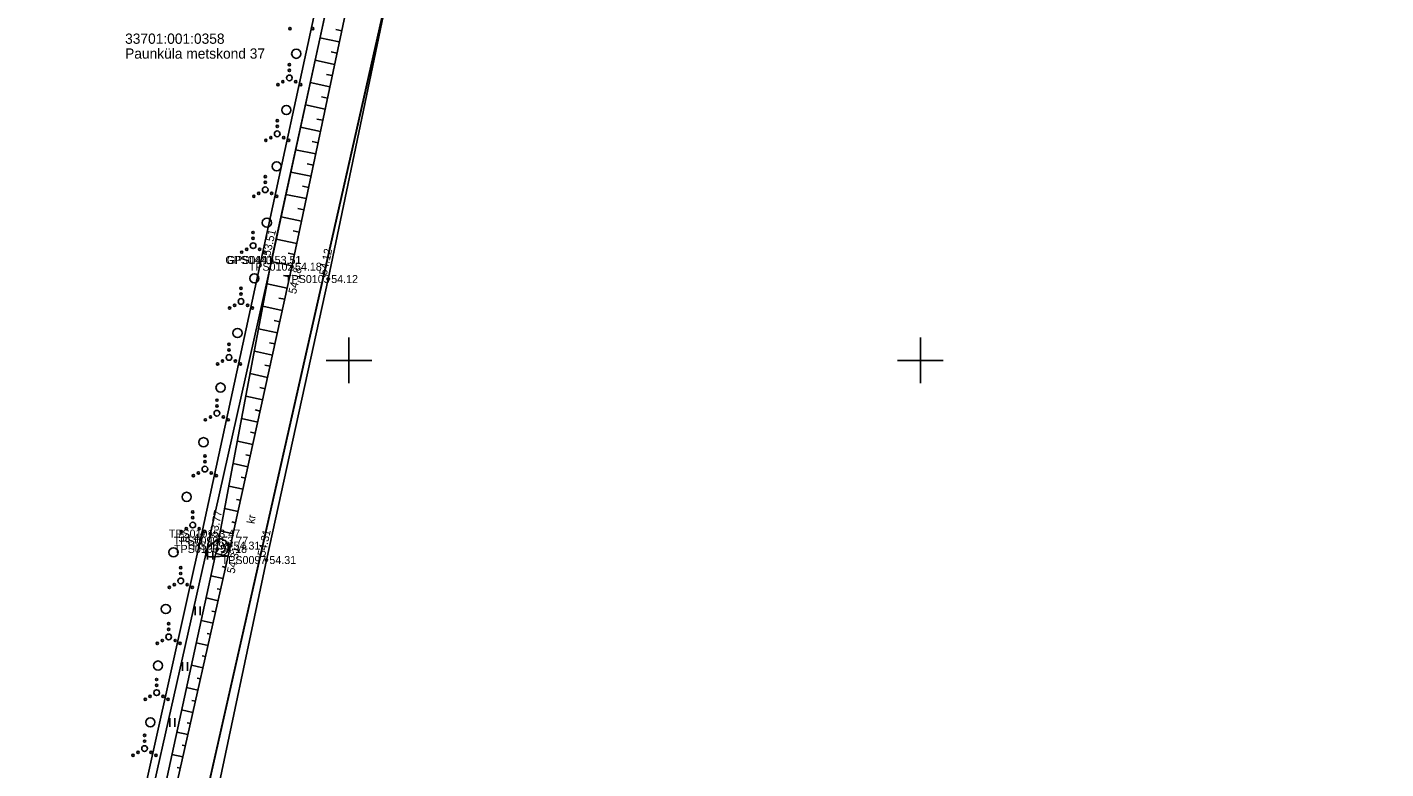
# Model space of a CAD drawing. Extents: x 551623 to 559850, y 6561220 to 6567135.
# Drawn here: x 556771.9 to 556890.7, y 6563564.3 to 6563629.1 of the extents above; entities that cross this region are included whole.
import ezdxf

# ---------------------------------------------------------------- set-up
doc = ezdxf.new("R2010")
doc.units = 0
for name, color, linetype in [('HALJASTUS', 7, 'Continuous'), ('KORGUS-EH2000', 7, 'Continuous'), ('MOOTKORG-EH2000', 7, 'Continuous'), ('MOOTMPUNKT', 7, 'Continuous'), ('MOOTNR', 7, 'Continuous'), ('MOOTPIIR', 7, 'Continuous'), ('PIIR', 7, 'Continuous'), ('RELJEEF', 7, 'Continuous'), ('TEE', 7, 'Continuous'), ('VORK', 7, 'Continuous')]:
    doc.layers.add(name, color=color, linetype=linetype)

msp = doc.modelspace()

# ---------------------------------------------------------------- linework, layer by layer
at = {"layer": 'HALJASTUS'}
for p, q in [((556787.64, 6563583.35), (556787.64, 6563582.59)), ((556788.1, 6563583.35), (556788.1, 6563582.59)), ((556786.54, 6563578.47), (556786.54, 6563577.71)), ((556786.99, 6563578.47), (556786.99, 6563577.71)), ((556785.43, 6563573.6), (556785.43, 6563572.84)), ((556785.88, 6563573.6), (556785.88, 6563572.84)), ((556784.32, 6563568.72), (556784.32, 6563567.96)), ((556784.78, 6563568.72), (556784.78, 6563567.96))]:
    msp.add_line(p, q, dxfattribs=at)
msp.add_lwpolyline([(556817.02, 6563726.91), (556818.01, 6563726.72), (556814.16, 6563709.21), (556811.4, 6563702.98), (556810.59, 6563694.35), (556807.09, 6563673.71), (556803.22, 6563655.72), (556798.26, 6563631.91), (556793.25, 6563608.78), (556787.88, 6563584.85), (556782.72, 6563561.94), (556779.09, 6563544.8), (556773.94, 6563523.62)], dxfattribs=at)
for centre, radius in [((556794.84, 6563629.01), 0.1), ((556796.84, 6563629.01), 0.1), ((556795.39, 6563626.81), 0.4), ((556794.79, 6563625.85), 0.1), ((556794.22, 6563624.37), 0.1), ((556794.79, 6563624.7), 0.25), ((556794.79, 6563625.35), 0.1), ((556795.35, 6563624.37), 0.1), ((556793.79, 6563624.12), 0.1), ((556795.79, 6563624.12), 0.1), ((556794.53, 6563621.89), 0.4), ((556793.73, 6563620.96), 0.1), ((556793.73, 6563619.81), 0.25), ((556793.73, 6563620.46), 0.1), ((556792.73, 6563619.23), 0.1), ((556793.17, 6563619.48), 0.1), ((556794.3, 6563619.48), 0.1), ((556794.73, 6563619.23), 0.1), ((556793.68, 6563616.96), 0.4), ((556792.68, 6563616.07), 0.1), ((556792.68, 6563614.92), 0.25), ((556792.68, 6563615.57), 0.1), ((556791.68, 6563614.35), 0.1), ((556792.11, 6563614.6), 0.1), ((556793.24, 6563614.6), 0.1), ((556793.68, 6563614.35), 0.1), ((556792.82, 6563612.04), 0.4), ((556791.62, 6563610.03), 0.25), ((556791.62, 6563611.18), 0.1), ((556791.62, 6563610.68), 0.1), ((556790.62, 6563609.46), 0.1), ((556791.06, 6563609.71), 0.1), ((556792.19, 6563609.71), 0.1), ((556792.62, 6563609.46), 0.1), ((556791.73, 6563607.17), 0.4), ((556790.56, 6563605.15), 0.25), ((556790.56, 6563606.3), 0.1), ((556790.56, 6563605.8), 0.1), ((556789.56, 6563604.57), 0.1), ((556790, 6563604.82), 0.1), ((556791.13, 6563604.82), 0.1), ((556791.56, 6563604.57), 0.1), ((556790.25, 6563602.39), 0.4), ((556789.51, 6563601.41), 0.1), ((556789.51, 6563600.91), 0.1), ((556788.51, 6563599.69), 0.1), ((556788.94, 6563599.94), 0.1), ((556789.51, 6563600.26), 0.25), ((556790.07, 6563599.94), 0.1), ((556790.51, 6563599.69), 0.1), ((556788.77, 6563597.62), 0.4), ((556788.45, 6563596.52), 0.1), ((556788.45, 6563596.02), 0.1), ((556787.45, 6563594.8), 0.1), ((556787.89, 6563595.05), 0.1), ((556788.45, 6563595.37), 0.25), ((556789.02, 6563595.05), 0.1), ((556789.45, 6563594.8), 0.1), ((556787.28, 6563592.84), 0.4), ((556787.4, 6563591.64), 0.1), ((556787.4, 6563591.14), 0.1), ((556786.4, 6563589.91), 0.1), ((556786.83, 6563590.16), 0.1), ((556787.4, 6563590.49), 0.25), ((556787.96, 6563590.16), 0.1), ((556788.4, 6563589.91), 0.1), ((556785.8, 6563588.06), 0.4), ((556786.34, 6563586.75), 0.1), ((556786.34, 6563586.25), 0.1), ((556785.77, 6563585.27), 0.1), ((556786.34, 6563585.6), 0.25), ((556786.9, 6563585.27), 0.1), ((556785.34, 6563585.02), 0.1), ((556787.34, 6563585.02), 0.1), ((556784.65, 6563583.22), 0.4), ((556785.29, 6563581.86), 0.1), ((556784.72, 6563580.39), 0.1), ((556785.29, 6563580.71), 0.25), ((556785.29, 6563581.36), 0.1), ((556785.85, 6563580.39), 0.1), ((556784.29, 6563580.14), 0.1), ((556786.29, 6563580.14), 0.1), ((556783.98, 6563578.26), 0.4), ((556784.23, 6563576.97), 0.1), ((556784.23, 6563575.82), 0.25), ((556784.23, 6563576.47), 0.1), ((556783.23, 6563575.25), 0.1), ((556783.67, 6563575.5), 0.1), ((556784.8, 6563575.5), 0.1), ((556785.23, 6563575.25), 0.1), ((556783.3, 6563573.31), 0.4), ((556783.18, 6563572.09), 0.1), ((556783.18, 6563570.94), 0.25), ((556783.18, 6563571.59), 0.1), ((556782.18, 6563570.36), 0.1), ((556782.61, 6563570.61), 0.1), ((556783.74, 6563570.61), 0.1), ((556784.18, 6563570.36), 0.1), ((556782.63, 6563568.35), 0.4), ((556782.12, 6563566.05), 0.25), ((556782.12, 6563567.2), 0.1), ((556782.12, 6563566.7), 0.1), ((556781.12, 6563565.47), 0.1), ((556781.56, 6563565.72), 0.1), ((556782.69, 6563565.72), 0.1), ((556783.12, 6563565.47), 0.1)]:
    msp.add_circle(centre, radius, dxfattribs=at)
at = {"layer": 'KORGUS-EH2000'}
for centre in [(556793.24, 6563608.78), (556795.02, 6563608.19), (556798.19, 6563607.11), (556787.88, 6563584.85), (556788.59, 6563584.23), (556789.65, 6563583.8), (556792.78, 6563582.54)]:
    msp.add_circle(centre, 0.1, dxfattribs=at)
at = {"layer": 'MOOTMPUNKT'}
for centre in [(556793.24, 6563608.78), (556793.25, 6563608.78), (556795.02, 6563608.19), (556798.19, 6563607.11), (556787.88, 6563584.85), (556788.59, 6563584.23), (556788.48, 6563583.51), (556789.65, 6563583.8), (556792.78, 6563582.54)]:
    msp.add_circle(centre, 0.1, dxfattribs=at)
at = {"layer": 'MOOTPIIR'}
for points in [[(556788.05, 6563560.08), (556792.78, 6563582.54), (556798.19, 6563607.11), (556803.14, 6563630.81), (556808.07, 6563654.68), (556811.81, 6563672.53), (556815.9, 6563693.07), (556817.67, 6563701.51), (556822.76, 6563725.71), (556826.45, 6563744.1), (556830.7, 6563764.32), (556834.44, 6563782), (556839.18, 6563803.86), (556841.97, 6563813.33), (556847.8, 6563838.06)], [(556838.11, 6563834.55), (556835.41, 6563819.71), (556832.84, 6563805.21), (556829.97, 6563791.05), (556817.02, 6563726.91), (556811.4, 6563702.98), (556809.87, 6563694.7), (556802.57, 6563656), (556787.2, 6563585.15), (556769.06, 6563503.89), (556765.06, 6563485.61), (556759.97, 6563461.04), (556756.48, 6563442.49), (556752.05, 6563429.3), (556734.71, 6563345.75), (556730.03, 6563322.01), (556724.17, 6563296.08)]]:
    msp.add_lwpolyline(points, dxfattribs=at)
at = {"layer": 'PIIR'}
for points in [[(556692.98, 6563093.02), (556685.3, 6563096.1), (556759.6, 6563438.6), (556879.9, 6563970.48), (556916.82, 6563976.19), (557019.97, 6563895.21), (557017.46, 6563837.28), (557005.87, 6563342.24), (557215.7, 6563357.7), (557240.89, 6563286.87), (557262.52, 6563223.53), (557224.32, 6563129.01), (557161.59, 6562973.57), (557123.42, 6562995.07), (557058.18, 6562998.97)], [(555805.16, 6562850.3), (555826.95, 6563063.64), (555846.51, 6563164.12), (555894.51, 6563325.36), (556136, 6563572.22), (556237.49, 6563672.14), (556288.75, 6563676.33), (556560.07, 6563698.51), (556620.28, 6563801.97), (556702.51, 6563943.25), (556780.4, 6563955.1), (556879.9, 6563970.48), (556759.6, 6563438.6), (556685.3, 6563096.1), (556692.98, 6563093.02), (556667.97, 6562987.78), (556646.18, 6562894.39), (556231.34, 6562873.47), (556132.45, 6562866.66), (555973.8, 6562858.59)]]:
    msp.add_lwpolyline(points, close=True, dxfattribs=at)
at = {"layer": 'RELJEEF'}
for p, q in [((556799.16, 6563627.84), (556797.47, 6563628.19)), ((556799.37, 6563628.82), (556798.86, 6563628.92)), ((556798.95, 6563626.86), (556798.44, 6563626.97)), ((556798.75, 6563625.88), (556797.04, 6563626.24)), ((556798.54, 6563624.9), (556798.03, 6563625.01)), ((556798.33, 6563623.92), (556796.62, 6563624.29)), ((556797.92, 6563621.97), (556796.19, 6563622.33)), ((556798.13, 6563622.94), (556797.61, 6563623.05)), ((556797.72, 6563620.99), (556797.19, 6563621.1)), ((556797.51, 6563620.01), (556795.76, 6563620.38)), ((556797.3, 6563619.03), (556796.78, 6563619.14)), ((556797.1, 6563618.05), (556795.34, 6563618.42)), ((556796.68, 6563616.1), (556794.91, 6563616.47)), ((556796.89, 6563617.07), (556796.36, 6563617.19)), ((556796.48, 6563615.12), (556795.94, 6563615.23)), ((556796.27, 6563614.14), (556794.49, 6563614.51)), ((556795.86, 6563612.18), (556794.06, 6563612.56)), ((556796.06, 6563613.16), (556795.53, 6563613.27)), ((556795.65, 6563611.2), (556795.11, 6563611.32)), ((556795.45, 6563610.22), (556793.63, 6563610.61)), ((556795.24, 6563609.25), (556794.69, 6563609.36)), ((556795.03, 6563608.27), (556793.21, 6563608.65)), ((556794.6, 6563606.31), (556792.84, 6563606.7)), ((556794.82, 6563607.29), (556794.28, 6563607.41)), ((556794.39, 6563605.34), (556793.87, 6563605.45)), ((556794.17, 6563604.36), (556792.47, 6563604.74)), ((556793.96, 6563603.38), (556793.46, 6563603.49)), ((556793.74, 6563602.41), (556792.1, 6563602.77)), ((556793.32, 6563600.45), (556791.73, 6563600.8)), ((556793.53, 6563601.43), (556793.04, 6563601.54)), ((556793.1, 6563599.48), (556792.63, 6563599.58)), ((556792.89, 6563598.5), (556791.35, 6563598.84)), ((556792.67, 6563597.52), (556792.22, 6563597.62)), ((556792.46, 6563596.55), (556790.98, 6563596.87)), ((556792.03, 6563594.59), (556790.61, 6563594.91)), ((556792.24, 6563595.57), (556791.81, 6563595.67)), ((556791.81, 6563593.62), (556791.4, 6563593.71)), ((556791.6, 6563592.64), (556790.24, 6563592.94)), ((556791.38, 6563591.66), (556790.98, 6563591.75)), ((556791.17, 6563590.69), (556789.87, 6563590.97)), ((556790.74, 6563588.73), (556789.49, 6563589.01)), ((556790.95, 6563589.71), (556790.57, 6563589.79)), ((556790.52, 6563587.76), (556790.16, 6563587.84)), ((556790.31, 6563586.78), (556789.12, 6563587.04)), ((556790.09, 6563585.8), (556789.75, 6563585.88)), ((556789.88, 6563584.83), (556788.75, 6563585.08)), ((556789.44, 6563582.88), (556788.35, 6563583.12)), ((556789.66, 6563583.85), (556789.33, 6563583.92)), ((556789.22, 6563581.9), (556788.9, 6563581.97)), ((556789, 6563580.92), (556787.92, 6563581.17)), ((556788.56, 6563578.97), (556787.5, 6563579.22)), ((556788.78, 6563579.95), (556788.46, 6563580.02)), ((556788.34, 6563578), (556788.02, 6563578.07)), ((556788.12, 6563577.02), (556787.07, 6563577.26)), ((556787.9, 6563576.05), (556787.59, 6563576.12)), ((556787.68, 6563575.07), (556786.64, 6563575.31)), ((556787.23, 6563573.12), (556786.22, 6563573.35)), ((556787.46, 6563574.1), (556787.15, 6563574.17)), ((556787.01, 6563572.15), (556786.71, 6563572.22)), ((556786.79, 6563571.17), (556785.79, 6563571.4)), ((556786.57, 6563570.2), (556786.27, 6563570.26)), ((556786.35, 6563569.22), (556785.36, 6563569.44)), ((556785.91, 6563567.27), (556784.94, 6563567.49)), ((556786.13, 6563568.25), (556785.84, 6563568.31)), ((556785.69, 6563566.3), (556785.4, 6563566.36)), ((556785.47, 6563565.32), (556784.51, 6563565.54)), ((556785.25, 6563564.35), (556784.96, 6563564.41))]:
    msp.add_line(p, q, dxfattribs=at)
for points in [[(556835.3, 6563804.7), (556830.54, 6563783.42), (556826.29, 6563765.46), (556822.34, 6563744.9), (556819, 6563726.55), (556813.47, 6563702.67), (556811.62, 6563694.02), (556807.08, 6563673.39), (556803.81, 6563655.28), (556798.27, 6563631.88), (556793.24, 6563608.78), (556788.59, 6563584.23), (556783.65, 6563561.56)], [(556787.45, 6563583.23), (556787.47, 6563583.3), (556787.49, 6563583.37), (556787.51, 6563583.42), (556787.54, 6563583.48), (556787.59, 6563583.55), (556787.66, 6563583.61), (556787.74, 6563583.69), (556787.88, 6563583.81), (556787.97, 6563583.9), (556788.1, 6563584.03), (556788.17, 6563584.1), (556788.27, 6563584.19), (556788.34, 6563584.24), (556788.43, 6563584.3), (556788.54, 6563584.35), (556788.63, 6563584.37), (556788.72, 6563584.39), (556788.81, 6563584.38), (556788.89, 6563584.37), (556788.97, 6563584.34), (556789.07, 6563584.29), (556789.13, 6563584.26), (556789.22, 6563584.19), (556789.27, 6563584.13), (556789.33, 6563584.05), (556789.36, 6563583.98), (556789.39, 6563583.9), (556789.42, 6563583.82), (556789.43, 6563583.74), (556789.43, 6563583.65), (556789.43, 6563583.56), (556789.42, 6563583.47), (556789.39, 6563583.38), (556789.35, 6563583.28), (556789.31, 6563583.21), (556789.26, 6563583.13), (556789.2, 6563583.07), (556789.14, 6563583.02), (556789.07, 6563582.97), (556788.98, 6563582.93), (556788.91, 6563582.9), (556788.81, 6563582.88), (556788.67, 6563582.85), (556788.51, 6563582.84), (556788.22, 6563582.83), (556787.95, 6563582.83), (556787.8, 6563582.83), (556787.7, 6563582.85), (556787.63, 6563582.87), (556787.57, 6563582.9), (556787.52, 6563582.95), (556787.49, 6563583), (556787.47, 6563583.08), (556787.46, 6563583.15), (556787.45, 6563583.23)], [(556788.84, 6563583.1), (556788.88, 6563583.14), (556788.95, 6563583.21), (556789.01, 6563583.29), (556789.08, 6563583.36), (556789.14, 6563583.44), (556789.16, 6563583.54), (556789.16, 6563583.64), (556789.14, 6563583.74), (556789.1, 6563583.83), (556789.04, 6563583.9), (556788.97, 6563583.98), (556788.91, 6563584.05)]]:
    msp.add_lwpolyline(points, dxfattribs=at)
at = {"layer": 'TEE'}
for points in [[(556847.8, 6563838.06), (556841.97, 6563813.33), (556839.18, 6563803.86), (556834.44, 6563782), (556830.7, 6563764.32), (556826.45, 6563744.1), (556822.76, 6563725.71), (556817.67, 6563701.51), (556815.9, 6563693.07), (556811.81, 6563672.53), (556808.07, 6563654.68), (556803.14, 6563630.81), (556798.19, 6563607.11), (556792.78, 6563582.54), (556788.05, 6563560.08)], [(556835.15, 6563824.42), (556836.35, 6563822.67), (556837.16, 6563819.68), (556837.12, 6563816.1), (556837.75, 6563813.35), (556836.09, 6563804.64), (556831.46, 6563782.86), (556827.59, 6563764.91), (556823.65, 6563744.81), (556819.67, 6563726.25), (556814.73, 6563702.43), (556812.87, 6563693.83), (556808.58, 6563672.99), (556805, 6563655.18), (556799.99, 6563631.75), (556795.02, 6563608.19), (556789.65, 6563583.8), (556784.53, 6563561.18)]]:
    msp.add_lwpolyline(points, dxfattribs=at)
at = {"layer": 'VORK'}
for p, q in [((556800, 6563602), (556800, 6563598)), ((556850, 6563602), (556850, 6563598)), ((556798, 6563600), (556802, 6563600)), ((556848, 6563600), (556852, 6563600))]:
    msp.add_line(p, q, dxfattribs=at)

# ---------------------------------------------------------------- texts
at = {"layer": 'KORGUS-EH2000'}
for s, rotation, p in [(' 53.51', 77.7032, (556793.07, 6563608.82)), (' 54.12', 78.1984, (556798.01, 6563607.15)), (' 54.18', 77.6007, (556795.32, 6563605.51)), (' 53.77', 79.2794, (556788.42, 6563584.26)), (' 54.31', 77.6057, (556792.61, 6563582.57)), (' 54.31', 77.234, (556789.93, 6563581.06))]:
    msp.add_text(s, height=0.7, rotation=rotation, dxfattribs=at).set_placement(p)
msp.add_text(' 53.47', height=0.7, dxfattribs=at).set_placement((556784.83, 6563584.13))
at = {"layer": 'MOOTKORG-EH2000'}
for s, p in [(' 53.51', (556793.24, 6563608.43)), (' 53.51', (556793.25, 6563608.43)), (' 54.18', (556795.02, 6563607.84)), (' 54.12', (556798.19, 6563606.76)), (' 53.47', (556787.88, 6563584.5)), (' 53.77', (556788.59, 6563583.88)), (' 54.31', (556789.65, 6563583.45)), (' 54.18', (556788.48, 6563583.16)), (' 54.31', (556792.78, 6563582.19))]:
    msp.add_text(s, height=0.7, dxfattribs=at).set_placement(p)
at = {"layer": 'MOOTNR'}
for s, p in [('GPS0440 ', (556789.19, 6563608.43)), ('GPS0441 ', (556789.32, 6563608.43)), ('TPS0102 ', (556791.24, 6563607.84)), ('TPS0103 ', (556794.41, 6563606.76)), ('TPS0101 ', (556784.24, 6563584.5)), ('TPS0099 ', (556784.67, 6563583.88)), ('TPS0098 ', (556785.73, 6563583.45)), ('TPS0100 ', (556784.7, 6563583.16)), ('TPS0097 ', (556788.87, 6563582.19))]:
    msp.add_text(s, height=0.7, dxfattribs=at).set_placement(p)
at = {"layer": 'PIIR'}
for s, p in [('33701:001:0358', (556780.42, 6563627.68)), ('Paunküla metskond 37', (556780.42, 6563626.38))]:
    msp.add_text(s, height=0.9, dxfattribs=at).set_placement(p)
at = {"layer": 'TEE'}
msp.add_text('kr', height=0.7, rotation=80.3004, dxfattribs=at).set_placement((556791.73, 6563585.67))

doc.saveas('drawing.dxf')
